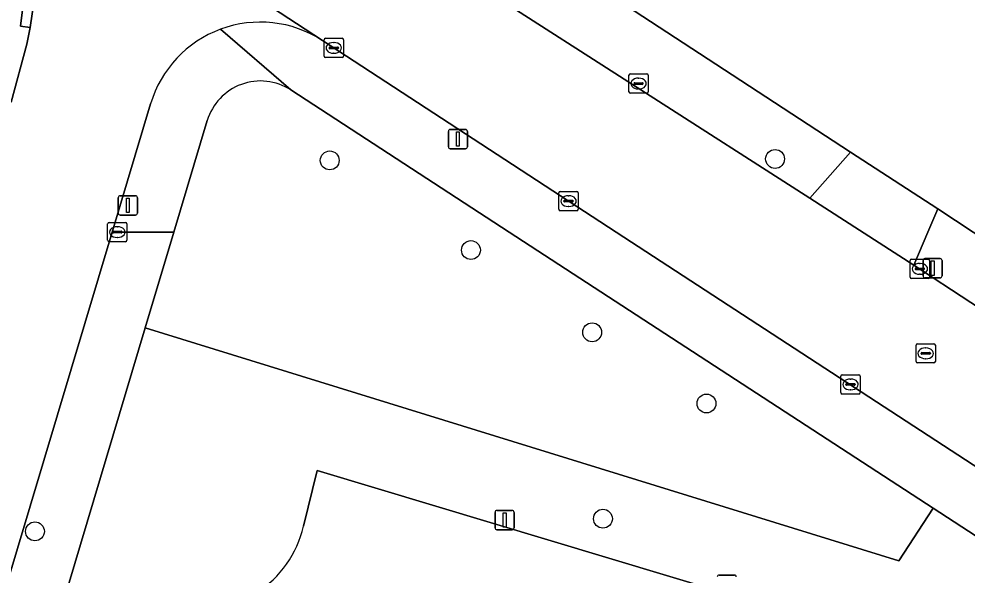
# Model space of a CAD drawing. Extents: x 162184 to 163154, y 385507 to 386516.
# Drawn here: x 162728.79 to 162777.97, y 386232.21 to 386261.05 of the extents above; entities that cross this region are included whole.
import ezdxf

# ---------------------------------------------------------------- set-up
doc = ezdxf.new("R2010")
doc.units = 0
for name, color, linetype in [('IMGEO_Boom', 7, 'Continuous'), ('IMGEO_Erf', 7, 'Continuous'), ('IMGEO_Groenvoorziening', 7, 'Continuous'), ('IMGEO_Kolk', 7, 'Continuous'), ('IMGEO_Lichtmast', 7, 'Continuous'), ('IMGEO_Parkeervlak_open', 7, 'Continuous'), ('IMGEO_Rijbaan_lokaal_gesloten', 7, 'Continuous'), ('IMGEO_Rijbaan_lokaal_open', 7, 'Continuous'), ('IMGEO_Rioolput', 7, 'Continuous'), ('IMGEO_Voetpad_open', 7, 'Continuous')]:
    doc.layers.add(name, color=color, linetype=linetype)

msp = doc.modelspace()

# ---------------------------------------------------------------- linework, layer by layer
at = {"layer": 'IMGEO_Boom'}
for centre in [(162768.01, 386253.791), (162744.909, 386253.717), (162752.235, 386249.067), (162758.521, 386244.801), (162764.45, 386241.11), (162759.082, 386235.137), (162729.618, 386234.48)]:
    msp.add_circle(centre, 0.489, dxfattribs=at)
at = {"layer": 'IMGEO_Erf'}
msp.add_lwpolyline([(162732.367, 386361.489), (162726.815, 386365.179), (162725.455, 386363.095), (162689.488, 386307.968), (162695.171, 386304.265), (162697.61, 386302.685), (162711.738, 386293.458), (162766.229, 386257.869), (162771.924, 386254.15), (162776.446, 386251.199), (162778.287, 386250), (162805.125, 386232.524)], dxfattribs=at)
at = {"layer": 'IMGEO_Groenvoorziening'}
for points in [[(162738.557, 386255.782), (162736.826, 386250), (162735.341, 386245.037), (162774.422, 386232.951), (162776.216, 386235.679), (162754.209, 386250), (162742.885, 386257.369)], [(162743.549, 386234.741), (162744.259, 386237.638), (162786.65, 386224.899), (162787.604, 386228.272), (162776.216, 386235.679), (162774.422, 386232.951), (162735.341, 386245.037), (162730.989, 386230.496)]]:
    msp.add_lwpolyline(points, dxfattribs=at)
for centre, radius, start, end in [((162741.315, 386254.956), 2.879, 56.9476, 163.3266), ((162738.064, 386236.026), 5.633, 302.9096, 346.8121)]:
    msp.add_arc(centre, radius, start, end, dxfattribs=at)
at = {"layer": 'IMGEO_Kolk'}
for p, q in [((162744.618, 386259.126), (162744.618, 386259.978)), ((162744.693, 386260.052), (162745.545, 386260.052)), ((162745.106, 386259.832), (162745.131, 386259.832)), ((162745.619, 386259.978), (162745.619, 386259.126)), ((162744.877, 386259.546), (162744.877, 386259.558)), ((162745.315, 386259.509), (162744.917, 386259.509)), ((162744.92, 386259.595), (162745.318, 386259.595)), ((162745.129, 386259.272), (162745.104, 386259.272)), ((162745.361, 386259.558), (162745.361, 386259.546)), ((162745.545, 386259.052), (162744.693, 386259.052)), ((162760.428, 386257.277), (162760.428, 386258.129)), ((162760.503, 386258.203), (162761.355, 386258.203)), ((162760.73, 386257.746), (162761.128, 386257.746)), ((162760.916, 386257.983), (162760.941, 386257.983)), ((162761.429, 386258.129), (162761.429, 386257.277)), ((162760.687, 386257.697), (162760.687, 386257.709)), ((162761.125, 386257.66), (162760.727, 386257.66)), ((162760.939, 386257.423), (162760.914, 386257.423)), ((162761.171, 386257.709), (162761.171, 386257.697)), ((162761.355, 386257.203), (162760.503, 386257.203)), ((162756.795, 386251.18), (162756.795, 386252.032)), ((162756.87, 386252.106), (162757.722, 386252.106)), ((162757.283, 386251.886), (162757.308, 386251.886)), ((162757.796, 386252.032), (162757.796, 386251.18)), ((162757.054, 386251.6), (162757.054, 386251.612)), ((162757.492, 386251.563), (162757.094, 386251.563)), ((162757.097, 386251.649), (162757.495, 386251.649)), ((162757.306, 386251.326), (162757.281, 386251.326)), ((162757.538, 386251.612), (162757.538, 386251.6)), ((162757.722, 386251.106), (162756.87, 386251.106)), ((162733.389, 386249.574), (162733.389, 386250.426)), ((162733.464, 386250.5), (162734.316, 386250.5)), ((162734.39, 386250.426), (162734.39, 386249.574)), ((162733.648, 386249.994), (162733.648, 386250.006)), ((162734.086, 386249.957), (162733.688, 386249.957)), ((162733.691, 386250.043), (162734.089, 386250.043)), ((162733.877, 386250.28), (162733.902, 386250.28)), ((162734.132, 386250.006), (162734.132, 386249.994)), ((162734.316, 386249.5), (162733.464, 386249.5)), ((162733.9, 386249.72), (162733.875, 386249.72)), ((162775.02, 386247.666), (162775.02, 386248.518)), ((162775.095, 386248.592), (162775.947, 386248.592)), ((162776.021, 386248.518), (162776.021, 386247.666)), ((162775.279, 386248.086), (162775.279, 386248.098)), ((162775.717, 386248.049), (162775.319, 386248.049)), ((162775.322, 386248.135), (162775.72, 386248.135)), ((162775.508, 386248.372), (162775.533, 386248.372)), ((162775.763, 386248.098), (162775.763, 386248.086)), ((162775.947, 386247.592), (162775.095, 386247.592)), ((162775.531, 386247.812), (162775.506, 386247.812)), ((162771.423, 386241.673), (162771.423, 386242.525)), ((162771.498, 386242.599), (162772.35, 386242.599)), ((162772.424, 386242.525), (162772.424, 386241.673)), ((162771.682, 386242.093), (162771.682, 386242.105)), ((162772.12, 386242.056), (162771.722, 386242.056)), ((162771.725, 386242.142), (162772.123, 386242.142)), ((162771.911, 386242.379), (162771.936, 386242.379)), ((162772.166, 386242.105), (162772.166, 386242.093)), ((162772.35, 386241.599), (162771.498, 386241.599)), ((162771.934, 386241.819), (162771.909, 386241.819))]:
    msp.add_line(p, q, dxfattribs=at)
for points in [[(162744.618, 386259.126), (162744.618, 386259.978)], [(162744.693, 386260.052), (162745.545, 386260.052)], [(162745.619, 386259.978), (162745.619, 386259.126)], [(162745.545, 386259.052), (162744.693, 386259.052)], [(162760.428, 386257.277), (162760.428, 386258.129)], [(162760.503, 386258.203), (162761.355, 386258.203)], [(162761.429, 386258.129), (162761.429, 386257.277)], [(162761.355, 386257.203), (162760.503, 386257.203)], [(162756.795, 386251.18), (162756.795, 386252.032)], [(162756.87, 386252.106), (162757.722, 386252.106)], [(162757.796, 386252.032), (162757.796, 386251.18)], [(162757.722, 386251.106), (162756.87, 386251.106)], [(162733.389, 386249.574), (162733.389, 386250.426)], [(162733.464, 386250.5), (162734.316, 386250.5)], [(162734.39, 386250.426), (162734.39, 386249.574)], [(162734.316, 386249.5), (162733.464, 386249.5)], [(162775.02, 386247.666), (162775.02, 386248.518)], [(162775.095, 386248.592), (162775.947, 386248.592)], [(162776.021, 386248.518), (162776.021, 386247.666)], [(162775.947, 386247.592), (162775.095, 386247.592)], [(162771.423, 386241.673), (162771.423, 386242.525)], [(162771.498, 386242.599), (162772.35, 386242.599)], [(162772.424, 386242.525), (162772.424, 386241.673)], [(162772.35, 386241.599), (162771.498, 386241.599)]]:
    msp.add_lwpolyline(points, dxfattribs=at)
for centre, radius, start, end in [((162744.695, 386259.976), 0.0765, 91.552, 178.448), ((162744.695, 386259.976), 0.0765, 91.552, 178.448), ((162745.543, 386259.976), 0.0765, 1.552, 88.448), ((162745.543, 386259.976), 0.0765, 1.552, 88.448), ((162744.917, 386259.555), 0.0403, 85.8775, 175.7526), ((162744.914, 386259.545), 0.0366, 178.938, 274.7102), ((162745.318, 386259.552), 0.043, 264.8664, 352.4533), ((162745.322, 386259.557), 0.0386, 1.7309, 96.639), ((162744.695, 386259.128), 0.0765, 181.552, 268.448), ((162744.695, 386259.128), 0.0765, 181.552, 268.448), ((162745.543, 386259.128), 0.0765, 271.552, 358.448), ((162745.543, 386259.128), 0.0765, 271.552, 358.448), ((162760.505, 386258.127), 0.0765, 91.552, 178.448), ((162760.505, 386258.127), 0.0765, 91.552, 178.448), ((162760.727, 386257.706), 0.0403, 85.8775, 175.7526), ((162761.132, 386257.708), 0.0386, 1.7309, 96.639), ((162761.353, 386258.127), 0.0765, 1.552, 88.448), ((162761.353, 386258.127), 0.0765, 1.552, 88.448), ((162760.505, 386257.279), 0.0765, 181.552, 268.448), ((162760.505, 386257.279), 0.0765, 181.552, 268.448), ((162760.724, 386257.696), 0.0366, 178.938, 274.7102), ((162761.128, 386257.703), 0.043, 264.8664, 352.4533), ((162761.353, 386257.279), 0.0765, 271.552, 358.448), ((162761.353, 386257.279), 0.0765, 271.552, 358.448), ((162756.872, 386252.03), 0.0765, 91.552, 178.448), ((162756.872, 386252.03), 0.0765, 91.552, 178.448), ((162757.72, 386252.03), 0.0765, 1.552, 88.448), ((162757.72, 386252.03), 0.0765, 1.552, 88.448), ((162757.094, 386251.609), 0.0403, 85.8775, 175.7526), ((162757.091, 386251.599), 0.0366, 178.938, 274.7102), ((162757.495, 386251.606), 0.043, 264.8664, 352.4533), ((162757.499, 386251.611), 0.0386, 1.7309, 96.639), ((162756.872, 386251.182), 0.0765, 181.552, 268.448), ((162756.872, 386251.182), 0.0765, 181.552, 268.448), ((162757.72, 386251.182), 0.0765, 271.552, 358.448), ((162757.72, 386251.182), 0.0765, 271.552, 358.448), ((162733.466, 386250.424), 0.0765, 91.552, 178.448), ((162733.466, 386250.424), 0.0765, 91.552, 178.448), ((162734.314, 386250.424), 0.0765, 1.552, 88.448), ((162734.314, 386250.424), 0.0765, 1.552, 88.448), ((162733.688, 386250.003), 0.0403, 85.8775, 175.7526), ((162733.685, 386249.993), 0.0366, 178.938, 274.7102), ((162734.089, 386250), 0.043, 264.8664, 352.4533), ((162734.093, 386250.005), 0.0386, 1.7309, 96.639), ((162733.466, 386249.576), 0.0765, 181.552, 268.448), ((162733.466, 386249.576), 0.0765, 181.552, 268.448), ((162734.314, 386249.576), 0.0765, 271.552, 358.448), ((162734.314, 386249.576), 0.0765, 271.552, 358.448), ((162775.097, 386248.516), 0.0765, 91.552, 178.448), ((162775.097, 386248.516), 0.0765, 91.552, 178.448), ((162775.945, 386248.516), 0.0765, 1.552, 88.448), ((162775.945, 386248.516), 0.0765, 1.552, 88.448), ((162775.319, 386248.095), 0.0403, 85.8775, 175.7526), ((162775.316, 386248.085), 0.0366, 178.938, 274.7102), ((162775.72, 386248.092), 0.043, 264.8664, 352.4533), ((162775.724, 386248.097), 0.0386, 1.7309, 96.639), ((162775.097, 386247.668), 0.0765, 181.552, 268.448), ((162775.097, 386247.668), 0.0765, 181.552, 268.448), ((162775.945, 386247.668), 0.0765, 271.552, 358.448), ((162775.945, 386247.668), 0.0765, 271.552, 358.448), ((162771.5, 386242.523), 0.0765, 91.552, 178.448), ((162771.5, 386242.523), 0.0765, 91.552, 178.448), ((162772.348, 386242.523), 0.0765, 1.552, 88.448), ((162772.348, 386242.523), 0.0765, 1.552, 88.448), ((162771.722, 386242.102), 0.0403, 85.8775, 175.7526), ((162771.719, 386242.092), 0.0366, 178.938, 274.7102), ((162772.123, 386242.099), 0.043, 264.8664, 352.4533), ((162772.127, 386242.104), 0.0386, 1.7309, 96.639), ((162771.5, 386241.675), 0.0765, 181.552, 268.448), ((162771.5, 386241.675), 0.0765, 181.552, 268.448), ((162772.348, 386241.675), 0.0765, 271.552, 358.448), ((162772.348, 386241.675), 0.0765, 271.552, 358.448)]:
    msp.add_arc(centre, radius, start, end, dxfattribs=at)
for centre, major_axis, ratio, start_param, end_param in [((162745.105, 386259.552), (-0.387, 0.002), 0.722429, 4.712389, 7.853982), ((162745.13, 386259.552), (-0.39, 0.002), 0.717154, 1.570796, 4.712389), ((162760.915, 386257.703), (-0.387, 0.002), 0.722429, 4.712389, 7.853982), ((162760.94, 386257.703), (-0.39, 0.002), 0.717154, 1.570796, 4.712389), ((162757.282, 386251.606), (-0.387, 0.002), 0.722429, 4.712389, 7.853982), ((162757.307, 386251.606), (-0.39, 0.002), 0.717154, 1.570796, 4.712389), ((162733.876, 386250), (-0.387, 0.002), 0.722429, 4.712389, 7.853982), ((162733.901, 386250), (-0.39, 0.002), 0.717154, 1.570796, 4.712389), ((162775.507, 386248.092), (-0.387, 0.002), 0.722429, 4.712389, 7.853982), ((162775.532, 386248.092), (-0.39, 0.002), 0.717154, 1.570796, 4.712389), ((162771.91, 386242.099), (-0.387, 0.002), 0.722429, 4.712389, 7.853982), ((162771.935, 386242.099), (-0.39, 0.002), 0.717154, 1.570796, 4.712389)]:
    msp.add_ellipse(centre, major_axis=major_axis, ratio=ratio, start_param=start_param, end_param=end_param, dxfattribs=at)
at = {"layer": 'IMGEO_Lichtmast'}
for p, q in [((162751.161, 386255.322), (162751.951, 386255.322)), ((162751.951, 386255.322), (162751.161, 386255.322)), ((162751.061, 386254.422), (162751.061, 386255.222)), ((162751.061, 386255.222), (162751.061, 386254.422)), ((162752.051, 386255.222), (162752.051, 386254.422)), ((162752.051, 386254.422), (162752.051, 386255.222)), ((162751.951, 386254.322), (162751.161, 386254.322)), ((162751.161, 386254.322), (162751.951, 386254.322)), ((162734.04, 386251.884), (162734.83, 386251.884)), ((162734.83, 386251.884), (162734.04, 386251.884)), ((162733.94, 386250.984), (162733.94, 386251.784)), ((162733.94, 386251.784), (162733.94, 386250.984)), ((162734.93, 386251.784), (162734.93, 386250.984)), ((162734.93, 386250.984), (162734.93, 386251.784)), ((162734.83, 386250.884), (162734.04, 386250.884)), ((162734.04, 386250.884), (162734.83, 386250.884)), ((162775.686, 386247.727), (162775.686, 386248.527)), ((162775.686, 386248.527), (162775.686, 386247.727)), ((162775.786, 386248.627), (162776.576, 386248.627)), ((162776.576, 386248.627), (162775.786, 386248.627)), ((162776.676, 386248.527), (162776.676, 386247.727)), ((162776.676, 386247.727), (162776.676, 386248.527)), ((162776.576, 386247.627), (162775.786, 386247.627)), ((162775.786, 386247.627), (162776.576, 386247.627)), ((162753.483, 386234.666), (162753.483, 386235.466)), ((162753.483, 386235.466), (162753.483, 386234.666)), ((162753.583, 386235.566), (162754.373, 386235.566)), ((162754.373, 386235.566), (162753.583, 386235.566)), ((162754.473, 386235.466), (162754.473, 386234.666)), ((162754.473, 386234.666), (162754.473, 386235.466)), ((162754.373, 386234.566), (162753.583, 386234.566)), ((162753.583, 386234.566), (162754.373, 386234.566)), ((162765.107, 386232.215), (162765.897, 386232.215)), ((162765.897, 386232.215), (162765.107, 386232.215))]:
    msp.add_line(p, q, dxfattribs=at)
for points in [[(162751.481, 386255.197), (162751.631, 386255.197), (162751.631, 386254.447), (162751.481, 386254.447), (162751.481, 386255.197)], [(162734.36, 386251.759), (162734.51, 386251.759), (162734.51, 386251.009), (162734.36, 386251.009), (162734.36, 386251.759)], [(162776.106, 386248.502), (162776.256, 386248.502), (162776.256, 386247.752), (162776.106, 386247.752), (162776.106, 386248.502)], [(162753.903, 386235.441), (162754.053, 386235.441), (162754.053, 386234.691), (162753.903, 386234.691), (162753.903, 386235.441)]]:
    msp.add_lwpolyline(points, dxfattribs=at)
for centre, start, end in [((162751.161, 386255.222), 90, 180), ((162751.161, 386255.222), 90, 180), ((162751.951, 386255.222), 0, 90), ((162751.951, 386255.222), 360, 90), ((162751.161, 386254.422), 180, 270), ((162751.161, 386254.422), 180, 270), ((162751.951, 386254.422), 270, 0), ((162751.951, 386254.422), 270, 0), ((162734.04, 386251.784), 90, 180), ((162734.04, 386251.784), 90, 180), ((162734.83, 386251.784), 0, 90), ((162734.83, 386251.784), 360, 90), ((162734.04, 386250.984), 180, 270), ((162734.04, 386250.984), 180, 270), ((162734.83, 386250.984), 270, 0), ((162734.83, 386250.984), 270, 0), ((162775.786, 386248.527), 90, 180), ((162775.786, 386248.527), 90, 180), ((162776.576, 386248.527), 0, 90), ((162776.576, 386248.527), 360, 90), ((162775.786, 386247.727), 180, 270), ((162775.786, 386247.727), 180, 270), ((162776.576, 386247.727), 270, 0), ((162776.576, 386247.727), 270, 0), ((162753.583, 386235.466), 90, 180), ((162753.583, 386235.466), 90, 180), ((162754.373, 386235.466), 0, 90), ((162754.373, 386235.466), 360, 90), ((162753.583, 386234.666), 180, 270), ((162753.583, 386234.666), 180, 270), ((162754.373, 386234.666), 270, 0), ((162754.373, 386234.666), 270, 0), ((162765.107, 386232.115), 90, 180), ((162765.107, 386232.115), 90, 180), ((162765.897, 386232.115), 0, 90), ((162765.897, 386232.115), 360, 90)]:
    msp.add_arc(centre, 0.1, start, end, dxfattribs=at)
at = {"layer": 'IMGEO_Parkeervlak_open'}
msp.add_lwpolyline([(162785.293, 386220.102), (162786.65, 386224.899), (162744.259, 386237.638), (162743.549, 386234.741)], dxfattribs=at)
msp.add_arc((162738.064, 386236.026), 5.633, 302.9096, 346.8121, dxfattribs=at)
at = {"layer": 'IMGEO_Rijbaan_lokaal_gesloten'}
for points in [[(162702.823, 386295.273), (162694.436, 386300.775), (162687.215, 386305.558), (162686.564, 386305.989), (162682.166, 386308.827), (162681.036, 386309.556), (162680.468, 386309.941), (162679.959, 386310.277), (162671.746, 386315.696), (162671.257, 386316.019), (162669.691, 386317.045), (162650.981, 386329.18), (162644.111, 386333.677), (162640.381, 386327.933), (162647.775, 386323.092), (162651.022, 386320.911), (162667.801, 386309.976), (162676.05, 386304.6), (162729.502, 386269.766), (162744.525, 386259.941), (162759.763, 386250), (162786.38, 386232.664), (162789.668, 386230.538)], [(162793.795, 386236.132), (162789.989, 386238.595), (162775.213, 386248.285), (162769.816, 386251.751), (162752.763, 386262.703), (162747.515, 386266.139), (162742.76, 386269.251), (162741.595, 386270.014), (162728.502, 386278.518), (162723.765, 386281.594), (162710.643, 386290.117), (162702.823, 386295.273)]]:
    msp.add_lwpolyline(points, dxfattribs=at)
at = {"layer": 'IMGEO_Rijbaan_lokaal_open'}
for points in [[(162744.525, 386259.941), (162729.502, 386269.766), (162729.561, 386269.719), (162729.627, 386269.657), (162729.687, 386269.59), (162729.741, 386269.517), (162729.788, 386269.44), (162729.829, 386269.359), (162729.861, 386269.275), (162729.886, 386269.189), (162729.904, 386269.1), (162729.913, 386269.01), (162729.938, 386268.669), (162729.969, 386265.862), (162729.933, 386265.228), (162729.814, 386263.702), (162729.365, 386260.61), (162729.19, 386259.752), (162728.39, 386256.734)], [(162733.627, 386250), (162735.613, 386256.65)], [(162699.069, 386134.636), (162733.627, 386250)]]:
    msp.add_lwpolyline(points, dxfattribs=at)
for centre, radius, start, end in [((162741.305, 386254.943), 5.945, 57.2059, 110.252), ((162741.308, 386254.945), 5.944, 110.283, 163.3345)]:
    msp.add_arc(centre, radius, start, end, dxfattribs=at)
at = {"layer": 'IMGEO_Rioolput'}
for p, q in [((162775.324, 386243.285), (162775.324, 386244.137)), ((162775.399, 386244.211), (162776.251, 386244.211)), ((162775.812, 386243.991), (162775.837, 386243.991)), ((162776.325, 386244.137), (162776.325, 386243.285)), ((162775.583, 386243.705), (162775.583, 386243.717)), ((162776.021, 386243.668), (162775.623, 386243.668)), ((162775.626, 386243.754), (162776.024, 386243.754)), ((162776.067, 386243.717), (162776.067, 386243.705)), ((162776.251, 386243.211), (162775.399, 386243.211)), ((162775.835, 386243.431), (162775.81, 386243.431))]:
    msp.add_line(p, q, dxfattribs=at)
for points in [[(162775.324, 386243.285), (162775.324, 386244.137)], [(162775.399, 386244.211), (162776.251, 386244.211)], [(162776.325, 386244.137), (162776.325, 386243.285)], [(162776.251, 386243.211), (162775.399, 386243.211)]]:
    msp.add_lwpolyline(points, dxfattribs=at)
for centre, radius, start, end in [((162775.401, 386244.135), 0.0765, 91.552, 178.448), ((162775.401, 386244.135), 0.0765, 91.552, 178.448), ((162776.249, 386244.135), 0.0765, 1.552, 88.448), ((162776.249, 386244.135), 0.0765, 1.552, 88.448), ((162775.623, 386243.714), 0.0403, 85.8775, 175.7526), ((162775.62, 386243.704), 0.0366, 178.938, 274.7102), ((162776.024, 386243.711), 0.043, 264.8664, 352.4533), ((162776.028, 386243.716), 0.0386, 1.7309, 96.639), ((162775.401, 386243.287), 0.0765, 181.552, 268.448), ((162775.401, 386243.287), 0.0765, 181.552, 268.448), ((162776.249, 386243.287), 0.0765, 271.552, 358.448), ((162776.249, 386243.287), 0.0765, 271.552, 358.448)]:
    msp.add_arc(centre, radius, start, end, dxfattribs=at)
for centre, major_axis, ratio, start_param, end_param in [((162775.811, 386243.711), (-0.387, 0.002), 0.722429, 4.712389, 7.853982), ((162775.836, 386243.711), (-0.39, 0.002), 0.717154, 1.570796, 4.712389)]:
    msp.add_ellipse(centre, major_axis=major_axis, ratio=ratio, start_param=start_param, end_param=end_param, dxfattribs=at)
at = {"layer": 'IMGEO_Voetpad_open'}
for points in [[(162694.436, 386300.775), (162702.823, 386295.273), (162710.643, 386290.117), (162723.765, 386281.594), (162723.96, 386281.893), (162724.233, 386282.311), (162728.965, 386279.227), (162728.692, 386278.809), (162728.502, 386278.518), (162741.595, 386270.014), (162742.76, 386269.251), (162742.931, 386269.513), (162743.204, 386269.931), (162747.962, 386266.824), (162747.689, 386266.406), (162747.515, 386266.139), (162752.763, 386262.703), (162769.816, 386251.751), (162771.924, 386254.15), (162766.229, 386257.869), (162711.738, 386293.458), (162697.61, 386302.685)], [(162728.39, 386256.734), (162729.19, 386259.752), (162729.365, 386260.61), (162728.869, 386260.67), (162729.449, 386265.446), (162729.506, 386265.918), (162726.973, 386266.519)], [(162742.885, 386257.369), (162739.247, 386260.521)], [(162739.247, 386260.521), (162742.885, 386257.369), (162754.209, 386250), (162776.216, 386235.679), (162787.604, 386228.272), (162800.571, 386219.838), (162806.428, 386216.163), (162810.832, 386213.668), (162811.526, 386216.203), (162806.662, 386218.977), (162806.91, 386219.41), (162802.429, 386222.231)], [(162789.668, 386230.538), (162786.38, 386232.664), (162759.763, 386250), (162744.525, 386259.941)], [(162735.613, 386256.65), (162733.627, 386250), (162736.826, 386250), (162738.557, 386255.782)], [(162805.125, 386232.524), (162778.287, 386250), (162776.446, 386251.199), (162775.939, 386250), (162775.213, 386248.285), (162789.989, 386238.595), (162793.795, 386236.132)]]:
    msp.add_lwpolyline(points, dxfattribs=at)
for points in [[(162729.969, 386265.862), (162729.506, 386265.918), (162729.449, 386265.446), (162728.869, 386260.67), (162729.365, 386260.61), (162729.814, 386263.702), (162729.933, 386265.228)], [(162776.446, 386251.199), (162771.924, 386254.15), (162769.816, 386251.751), (162775.213, 386248.285), (162775.939, 386250)], [(162721.387, 386198.465), (162721.434, 386198.607), (162723.685, 386206.143), (162723.746, 386206.383), (162728.84, 386223.351), (162728.866, 386223.475), (162730.951, 386230.401), (162730.989, 386230.496), (162735.341, 386245.037), (162736.826, 386250), (162733.627, 386250), (162699.069, 386134.636), (162699.516, 386134.501), (162701.942, 386133.579), (162703.362, 386138.221), (162703.404, 386138.39), (162703.662, 386139.272), (162703.7, 386139.388), (162705.601, 386145.815), (162705.654, 386146.025)]]:
    msp.add_lwpolyline(points, close=True, dxfattribs=at)
for centre, radius, start, end in [((162741.305, 386254.943), 5.945, 57.2059, 110.252), ((162741.308, 386254.945), 5.944, 110.283, 163.3345), ((162741.315, 386254.956), 2.879, 56.9476, 163.3266)]:
    msp.add_arc(centre, radius, start, end, dxfattribs=at)

doc.saveas('drawing.dxf')
